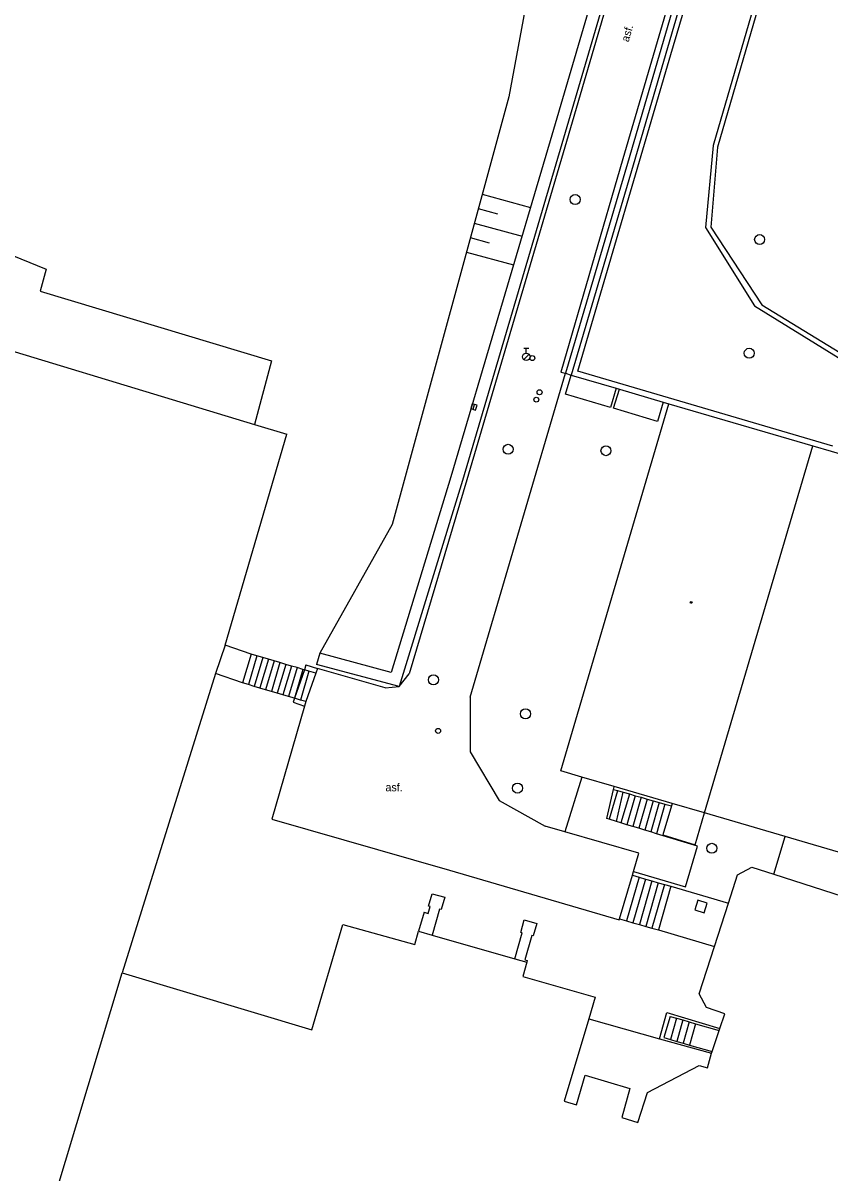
# Model space of a CAD drawing. Extents: x -599770 to -598493, y -1162076 to -1159209.
# Drawn here: x -599146.3 to -599106, y -1161794.3 to -1161736.9 of the extents above; entities that cross this region are included whole.
import ezdxf

# ---------------------------------------------------------------- set-up
doc = ezdxf.new("R2010")
doc.units = 0
doc.layers.add('Podklad', color=7, linetype='Continuous')

msp = doc.modelspace()

# ---------------------------------------------------------------- linework, layer by layer
at = {"layer": 'Podklad'}
for p, q in [((-599121.255, -1161753.113), (-599121.005, -1161753.113)), ((-599121.13, -1161753.363), (-599121.13, -1161753.113)), ((-599121.259, -1161753.686), (-599120.994, -1161753.421)), ((-599123.787, -1161756.169), (-599123.713, -1161755.931))]:
    msp.add_line(p, q, dxfattribs=at)
for points in [[(-599158.48, -1161713.25), (-599160.11, -1161713.9), (-599163.11, -1161715.85), (-599165.1, -1161718.39), (-599166.08, -1161720.42), (-599170.48, -1161737.27), (-599171.88, -1161742.35), (-599156.72, -1161746.92), (-599155.83, -1161744.8), (-599145.12, -1161749.16), (-599145.42, -1161750.27), (-599133.86, -1161753.74), (-599134.72, -1161756.93)], [(-599120.56, -1161717.62), (-599116.95, -1161719.47), (-599118.96, -1161724.1), (-599122.01, -1161740.56), (-599127.83, -1161761.92)], [(-599112.92, -1161720.99), (-599113.5, -1161720.83), (-599114.82, -1161725.33), (-599119.94, -1161742.75), (-599124.9, -1161759.55), (-599127.88, -1161769.32), (-599131.45, -1161768.35)], [(-599112.92, -1161720.99), (-599114.24, -1161725.49), (-599119.36, -1161742.91), (-599124.32, -1161759.73), (-599127.48, -1161770.03)], [(-599112.76, -1161721.12), (-599114.06, -1161725.48), (-599119.13, -1161742.79), (-599124.1, -1161759.7), (-599126.98, -1161769.39)], [(-599112.76, -1161721.12), (-599109.91, -1161721.95), (-599111.27, -1161726.49), (-599116.31, -1161743.66), (-599119.41, -1161754.31), (-599119.18, -1161754.37)], [(-599109.58, -1161721.79), (-599111.01, -1161726.55), (-599116.08, -1161743.88), (-599119.18, -1161754.37)], [(-599109.29, -1161721.88), (-599110.72, -1161726.64), (-599115.79, -1161743.97), (-599118.89, -1161754.46)], [(-599105.81, -1161758.01), (-599118.55, -1161754.26), (-599113.91, -1161738.44), (-599109.1, -1161722.19)], [(-599106.02, -1161723.14), (-599111.8, -1161742.98)], [(-599108.51, -1161732.52), (-599111.57, -1161743.07)], [(-599185.75, -1161741.43), (-599134.72, -1161756.93), (-599133.1, -1161757.42)], [(-599111.8, -1161742.98), (-599112.17, -1161747.08)], [(-599111.57, -1161743.07), (-599111.91, -1161747.06)], [(-599123.33, -1161745.42), (-599120.92, -1161746.08)], [(-599123.53, -1161746.14), (-599122.57, -1161746.4)], [(-599123.73, -1161746.87), (-599121.34, -1161747.51)], [(-599112.17, -1161747.08), (-599109.72, -1161751), (-599105.54, -1161753.58)], [(-599111.91, -1161747.06), (-599109.36, -1161750.95), (-599105.46, -1161753.34)], [(-599123.93, -1161747.59), (-599122.98, -1161747.85)], [(-599124.12, -1161748.31), (-599121.77, -1161748.95)], [(-599123.93, -1161770.56), (-599119.18, -1161754.37)], [(-599119.18, -1161754.37), (-599118.89, -1161754.46)], [(-599119.18, -1161755.41), (-599118.89, -1161754.46)], [(-599118.89, -1161754.46), (-599116.64, -1161755.12)], [(-599116.64, -1161755.12), (-599116.92, -1161756.08), (-599119.18, -1161755.41)], [(-599116.77, -1161756.12), (-599116.48, -1161755.16)], [(-599116.64, -1161755.12), (-599116.48, -1161755.16)], [(-599116.48, -1161755.16), (-599114.29, -1161755.82)], [(-599119.4, -1161774.24), (-599114, -1161755.89)], [(-599114.29, -1161755.82), (-599114.58, -1161756.78), (-599116.77, -1161756.12)], [(-599114.29, -1161755.82), (-599114, -1161755.89)], [(-599114, -1161755.89), (-599106.82, -1161758)], [(-599136.18, -1161767.96), (-599133.1, -1161757.42)], [(-599112.22, -1161776.34), (-599106.82, -1161758)], [(-599106.82, -1161758), (-599105.89, -1161758.27), (-599078.38, -1161766.35)], [(-599127.83, -1161761.92), (-599131.45, -1161768.35)], [(-599136.18, -1161767.96), (-599136.66, -1161769.38)], [(-599134.88, -1161768.4), (-599136.18, -1161767.96)], [(-599134.88, -1161768.4), (-599135.31, -1161769.84)], [(-599134.59, -1161768.49), (-599135.02, -1161769.93)], [(-599134.59, -1161768.49), (-599134.88, -1161768.4)], [(-599134.3, -1161768.58), (-599134.73, -1161770.02)], [(-599134.3, -1161768.58), (-599134.59, -1161768.49)], [(-599134.02, -1161768.66), (-599134.45, -1161770.09)], [(-599134.02, -1161768.66), (-599134.3, -1161768.58)], [(-599133.73, -1161768.74), (-599134.02, -1161768.66)], [(-599131.45, -1161768.35), (-599131.61, -1161768.93)], [(-599133.73, -1161768.74), (-599134.16, -1161770.19)], [(-599133.44, -1161768.83), (-599133.87, -1161770.27)], [(-599133.44, -1161768.83), (-599133.73, -1161768.74)], [(-599133.15, -1161768.92), (-599133.58, -1161770.36)], [(-599133.15, -1161768.92), (-599133.44, -1161768.83)], [(-599132.87, -1161769), (-599133.3, -1161770.44)], [(-599132.87, -1161769), (-599133.15, -1161768.92)], [(-599132.58, -1161769.08), (-599133.01, -1161770.52)], [(-599132.58, -1161769.08), (-599132.87, -1161769)], [(-599132.29, -1161769.17), (-599132.71, -1161770.61)], [(-599132.22, -1161769.19), (-599132.71, -1161770.61)], [(-599132.29, -1161769.17), (-599132.58, -1161769.08)], [(-599131.99, -1161769.26), (-599132.42, -1161770.7)], [(-599132.22, -1161769.19), (-599132.29, -1161769.17)], [(-599132.14, -1161768.94), (-599132.22, -1161769.19)], [(-599131.99, -1161769.26), (-599132.22, -1161769.19)], [(-599132.14, -1161768.94), (-599131.57, -1161769.13)], [(-599131.65, -1161769.36), (-599131.99, -1161769.26)], [(-599131.57, -1161769.13), (-599131.65, -1161769.36)], [(-599127.48, -1161770.03), (-599131.61, -1161768.93)], [(-599128.19, -1161770.09), (-599131.57, -1161769.13)], [(-599136.66, -1161769.38), (-599141.33, -1161784.33)], [(-599135.31, -1161769.84), (-599136.66, -1161769.38)], [(-599135.02, -1161769.93), (-599135.31, -1161769.84)], [(-599131.65, -1161769.36), (-599132.14, -1161770.78)], [(-599127.48, -1161770.03), (-599126.98, -1161769.39)], [(-599134.73, -1161770.02), (-599135.02, -1161769.93)], [(-599134.16, -1161770.19), (-599134.73, -1161770.02)], [(-599133.87, -1161770.27), (-599134.16, -1161770.19)], [(-599133.58, -1161770.36), (-599133.87, -1161770.27)], [(-599133.3, -1161770.44), (-599133.58, -1161770.36)], [(-599133.01, -1161770.52), (-599133.3, -1161770.44)], [(-599128.19, -1161770.09), (-599127.48, -1161770.03)], [(-599132.21, -1161771), (-599133.84, -1161776.66), (-599124.97, -1161779.21), (-599116.49, -1161781.69), (-599116.47, -1161781.63)], [(-599132.71, -1161770.61), (-599133.01, -1161770.52)], [(-599132.71, -1161770.61), (-599132.78, -1161770.81), (-599132.21, -1161771)], [(-599132.42, -1161770.7), (-599132.71, -1161770.61)], [(-599132.14, -1161770.78), (-599132.42, -1161770.7)], [(-599132.14, -1161770.78), (-599132.21, -1161771)], [(-599123.93, -1161770.56), (-599123.93, -1161773.29), (-599122.49, -1161775.72), (-599120.19, -1161777)], [(-599118.35, -1161774.55), (-599119.4, -1161774.24)], [(-599118.35, -1161774.55), (-599119.21, -1161777.28)], [(-599116.74, -1161775.02), (-599118.35, -1161774.55)], [(-599116.77, -1161775.17), (-599116.74, -1161775.04)], [(-599113.84, -1161775.87), (-599116.74, -1161775.02)], [(-599116.74, -1161775.04), (-599116.74, -1161775.02)], [(-599117.11, -1161776.62), (-599116.77, -1161775.17)], [(-599116.58, -1161775.23), (-599116.99, -1161776.66)], [(-599116.77, -1161775.17), (-599116.58, -1161775.22)], [(-599116.63, -1161776.77), (-599116.29, -1161775.31)], [(-599116.58, -1161775.22), (-599116.29, -1161775.3)], [(-599115.98, -1161775.4), (-599116.4, -1161776.84)], [(-599116.29, -1161775.3), (-599115.98, -1161775.39)], [(-599115.69, -1161775.48), (-599116.1, -1161776.93)], [(-599115.98, -1161775.39), (-599115.69, -1161775.48)], [(-599115.39, -1161775.56), (-599115.8, -1161777.02)], [(-599115.69, -1161775.48), (-599115.39, -1161775.56)], [(-599115.39, -1161775.56), (-599115.09, -1161775.65)], [(-599115.09, -1161775.65), (-599115.51, -1161777.11)], [(-599114.79, -1161775.73), (-599115.21, -1161777.2)], [(-599115.09, -1161775.65), (-599114.79, -1161775.73)], [(-599114.49, -1161775.82), (-599114.91, -1161777.29)], [(-599114.79, -1161775.73), (-599114.49, -1161775.82)], [(-599114.2, -1161775.9), (-599114.62, -1161777.38)], [(-599114.49, -1161775.82), (-599114.2, -1161775.9)], [(-599113.88, -1161775.99), (-599114.31, -1161777.43), (-599112.7, -1161777.93), (-599112.22, -1161776.34)], [(-599114.2, -1161775.9), (-599113.88, -1161775.99)], [(-599113.84, -1161775.87), (-599113.88, -1161775.99)], [(-599112.22, -1161776.34), (-599113.84, -1161775.87)], [(-599116.99, -1161776.66), (-599117.11, -1161776.62)], [(-599116.63, -1161776.77), (-599116.99, -1161776.66)], [(-599116.4, -1161776.84), (-599116.63, -1161776.77)], [(-599083.77, -1161784.7), (-599093.17, -1161781.94), (-599108.19, -1161777.52), (-599112.22, -1161776.34)], [(-599119.21, -1161777.28), (-599120.19, -1161777)], [(-599115.77, -1161779.27), (-599115.5, -1161778.35), (-599119.21, -1161777.28)], [(-599116.1, -1161776.93), (-599116.4, -1161776.84)], [(-599115.8, -1161777.02), (-599116.1, -1161776.93)], [(-599115.51, -1161777.11), (-599115.8, -1161777.02)], [(-599115.21, -1161777.2), (-599115.51, -1161777.11)], [(-599114.91, -1161777.29), (-599115.21, -1161777.2)], [(-599114.62, -1161777.38), (-599114.91, -1161777.29)], [(-599115.77, -1161779.27), (-599113.18, -1161780.03), (-599112.57, -1161778), (-599114.62, -1161777.38)], [(-599108.76, -1161779.41), (-599108.19, -1161777.52)], [(-599110.57, -1161779.44), (-599109.86, -1161779.06)], [(-599109.86, -1161779.06), (-599108.76, -1161779.41), (-599098.41, -1161782.73)], [(-599116.47, -1161781.63), (-599115.83, -1161779.46)], [(-599115.49, -1161779.56), (-599116.12, -1161781.73)], [(-599115.83, -1161779.46), (-599115.77, -1161779.27)], [(-599115.83, -1161779.46), (-599115.49, -1161779.56)], [(-599115.49, -1161779.56), (-599115.18, -1161779.65)], [(-599111.03, -1161780.85), (-599110.57, -1161779.44)], [(-599115.18, -1161779.65), (-599115.8, -1161781.83)], [(-599114.86, -1161779.74), (-599115.48, -1161781.92)], [(-599115.18, -1161779.65), (-599114.86, -1161779.74)], [(-599114.54, -1161779.83), (-599115.16, -1161782.01)], [(-599114.86, -1161779.74), (-599114.54, -1161779.83)], [(-599114.22, -1161779.92), (-599114.85, -1161782.1)], [(-599114.54, -1161779.83), (-599114.22, -1161779.92)], [(-599113.91, -1161780.01), (-599114.53, -1161782.19)], [(-599114.22, -1161779.92), (-599113.91, -1161780.01)], [(-599113.91, -1161780.01), (-599111.03, -1161780.85)], [(-599126.01, -1161781), (-599125.83, -1161780.38)], [(-599125.83, -1161780.38), (-599125.2, -1161780.56)], [(-599125.2, -1161780.56), (-599125.38, -1161781.17)], [(-599126.24, -1161781.3), (-599126.51, -1161782.25)], [(-599126.24, -1161781.3), (-599126.03, -1161781.36)], [(-599126.03, -1161781.36), (-599125.93, -1161781.02)], [(-599125.93, -1161781.02), (-599126.01, -1161781)], [(-599125.46, -1161781.15), (-599125.83, -1161782.45)], [(-599125.38, -1161781.17), (-599125.46, -1161781.15)], [(-599111.73, -1161783.01), (-599111.03, -1161780.85)], [(-599131.85, -1161787.19), (-599130.3, -1161781.91)], [(-599130.3, -1161781.91), (-599126.7, -1161782.92)], [(-599121.41, -1161782.31), (-599121.24, -1161781.69)], [(-599121.24, -1161781.69), (-599120.61, -1161781.87)], [(-599120.61, -1161781.87), (-599120.79, -1161782.49)], [(-599116.47, -1161781.63), (-599116.12, -1161781.73)], [(-599116.12, -1161781.73), (-599115.8, -1161781.83)], [(-599115.8, -1161781.83), (-599115.48, -1161781.92)], [(-599115.48, -1161781.92), (-599115.16, -1161782.01)], [(-599126.7, -1161782.92), (-599126.51, -1161782.25)], [(-599126.51, -1161782.25), (-599125.83, -1161782.45)], [(-599125.83, -1161782.45), (-599121.7, -1161783.63)], [(-599121.7, -1161783.63), (-599121.33, -1161782.33)], [(-599121.33, -1161782.33), (-599121.41, -1161782.31)], [(-599120.86, -1161782.46), (-599121.21, -1161783.69)], [(-599120.79, -1161782.49), (-599120.86, -1161782.46)], [(-599115.16, -1161782.01), (-599114.85, -1161782.1)], [(-599114.85, -1161782.1), (-599114.53, -1161782.19)], [(-599114.53, -1161782.19), (-599111.73, -1161783.01)], [(-599112.5, -1161785.38), (-599111.73, -1161783.01)], [(-599121.7, -1161783.63), (-599121.1, -1161783.8)], [(-599121.1, -1161783.8), (-599121.3, -1161784.52)], [(-599121.21, -1161783.69), (-599121.08, -1161783.72)], [(-599121.08, -1161783.72), (-599121.1, -1161783.8)], [(-599144.73, -1161795.63), (-599141.33, -1161784.33)], [(-599141.33, -1161784.33), (-599131.85, -1161787.19)], [(-599121.3, -1161784.52), (-599117.69, -1161785.55)], [(-599112.13, -1161786.07), (-599112.5, -1161785.38)], [(-599117.69, -1161785.55), (-599118.01, -1161786.63)], [(-599114.48, -1161787.63), (-599114.1, -1161786.32), (-599111.46, -1161787.12)], [(-599113.94, -1161786.51), (-599114.25, -1161787.57)], [(-599113.94, -1161786.51), (-599113.62, -1161786.6)], [(-599111.21, -1161786.39), (-599112.13, -1161786.07)], [(-599111.46, -1161787.12), (-599111.21, -1161786.39)], [(-599118.01, -1161786.63), (-599119.24, -1161790.74)], [(-599118.01, -1161786.63), (-599114.48, -1161787.63)], [(-599113.62, -1161786.6), (-599113.93, -1161787.66)], [(-599113.62, -1161786.6), (-599113.31, -1161786.69)], [(-599113.31, -1161786.69), (-599113.61, -1161787.76)], [(-599113.31, -1161786.69), (-599112.99, -1161786.79)], [(-599112.99, -1161786.79), (-599113.3, -1161787.85)], [(-599112.99, -1161786.79), (-599112.67, -1161786.88)], [(-599112.67, -1161786.88), (-599112.98, -1161787.94)], [(-599112.67, -1161786.88), (-599111.49, -1161787.22)], [(-599114.48, -1161787.63), (-599111.87, -1161788.35)], [(-599114.25, -1161787.57), (-599113.93, -1161787.66)], [(-599113.93, -1161787.66), (-599113.61, -1161787.76)], [(-599111.85, -1161788.26), (-599111.49, -1161787.22)], [(-599111.49, -1161787.22), (-599111.46, -1161787.12)], [(-599113.61, -1161787.76), (-599113.3, -1161787.85)], [(-599113.3, -1161787.85), (-599112.98, -1161787.94)], [(-599112.98, -1161787.94), (-599111.85, -1161788.26)], [(-599111.85, -1161788.27), (-599111.85, -1161788.26)], [(-599112.08, -1161789.08), (-599111.87, -1161788.35)], [(-599111.87, -1161788.35), (-599111.85, -1161788.27)], [(-599115.08, -1161790.31), (-599112.49, -1161788.97)], [(-599112.49, -1161788.97), (-599112.08, -1161789.08)], [(-599118.63, -1161790.93), (-599118.19, -1161789.44)], [(-599118.19, -1161789.44), (-599115.95, -1161790.11)], [(-599115.95, -1161790.11), (-599116.35, -1161791.56)], [(-599115.56, -1161791.82), (-599115.08, -1161790.31)], [(-599119.24, -1161790.74), (-599118.63, -1161790.93)], [(-599116.35, -1161791.56), (-599115.56, -1161791.82)]]:
    msp.add_lwpolyline(points, dxfattribs=at)
for points in [[(-599123.668, -1161756.206), (-599123.594, -1161755.968), (-599123.832, -1161755.894), (-599123.906, -1161756.132)], [(-599112.713, -1161781.185), (-599112.235, -1161781.333), (-599112.087, -1161780.855), (-599112.565, -1161780.707)]]:
    msp.add_lwpolyline(points, close=True, dxfattribs=at)
for centre, radius in [((-599118.69, -1161745.69), 0.25), ((-599109.47, -1161747.69), 0.25), ((-599109.99, -1161753.37), 0.25), ((-599121.13, -1161753.55), 0.188), ((-599120.83, -1161753.61), 0.125), ((-599120.47, -1161755.32), 0.125), ((-599120.63, -1161755.69), 0.125), ((-599122.04, -1161758.17), 0.25), ((-599117.15, -1161758.24), 0.25), ((-599112.89, -1161765.82), 0.045), ((-599112.89, -1161765.82), 0.0199), ((-599125.77, -1161769.69), 0.25), ((-599121.17, -1161771.39), 0.25), ((-599125.54, -1161772.24), 0.125), ((-599121.57, -1161775.1), 0.25), ((-599111.86, -1161778.11), 0.25)]:
    msp.add_circle(centre, radius, dxfattribs=at)

# ---------------------------------------------------------------- texts
msp.add_text('asf.', height=0.4, rotation=73.76, dxfattribs=at).set_placement((-599116.02, -1161737.84))
msp.add_text('asf.', height=0.4, dxfattribs=at).set_placement((-599128.17, -1161775.26))

doc.saveas('drawing.dxf')
